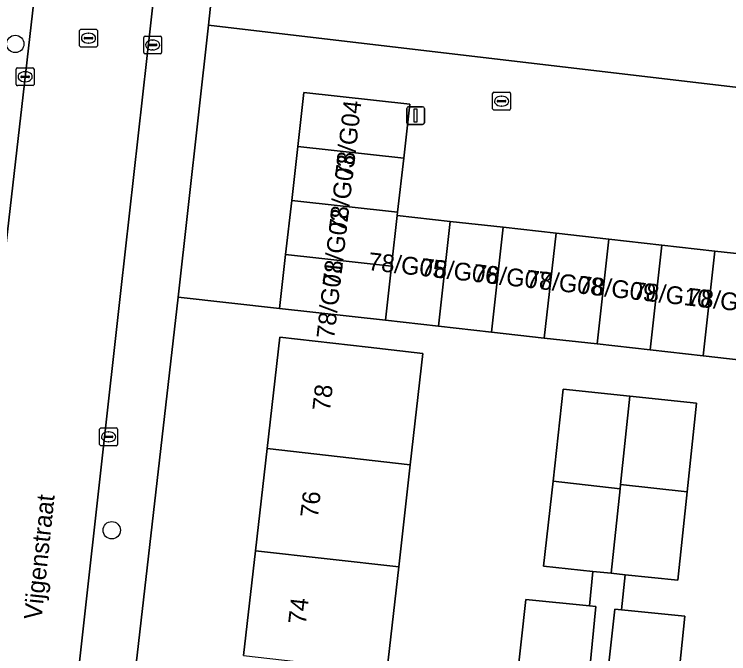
# Model space of a CAD drawing. Extents: x 162026 to 163502, y 387295 to 388169.
# Drawn here: x 162743.91 to 162784.11, y 387704.25 to 387740.24 of the extents above; entities that cross this region are included whole.
import ezdxf

# ---------------------------------------------------------------- set-up
doc = ezdxf.new("R2010")
doc.units = 0
for name, color, linetype in [('IMGEO_Boom', 7, 'Continuous'), ('IMGEO_Erf', 7, 'Continuous'), ('IMGEO_Kolk', 7, 'Continuous'), ('IMGEO_Lichtmast', 7, 'Continuous'), ('IMGEO_Openbare_ruimte_label', 7, 'Continuous'), ('IMGEO_Pand', 7, 'Continuous'), ('IMGEO_Pand_nummerreeks', 7, 'Continuous'), ('IMGEO_Rijbaan_lokaal_open', 7, 'Continuous'), ('IMGEO_Rioolput', 7, 'Continuous'), ('IMGEO_Voetpad_open', 7, 'Continuous')]:
    doc.layers.add(name, color=color, linetype=linetype)

msp = doc.modelspace()

# ---------------------------------------------------------------- linework, layer by layer
at = {"layer": 'IMGEO_Boom'}
for centre in [(162743.961, 387738.568), (162749.392, 387711.205)]:
    msp.add_circle(centre, 0.489, dxfattribs=at)
at = {"layer": 'IMGEO_Erf'}
for points in [[(162785.626, 387747.965), (162779.402, 387748.131), (162773.284, 387748.296), (162767.066, 387748.462), (162760.813, 387748.63), (162760.85, 387750), (162761.047, 387757.364), (162765.038, 387757.257), (162765.117, 387760.206), (162759.763, 387760.36), (162756.725, 387757.201), (162755.952, 387750), (162754.837, 387739.616), (162791.336, 387735.336)], [(162797.148, 387669.222), (162801.895, 387712.557), (162802.699, 387718.773), (162800.538, 387719.015), (162797.56, 387719.349), (162794.581, 387719.682), (162791.603, 387720.016), (162788.625, 387720.349), (162785.646, 387720.683), (162782.668, 387721.016), (162779.69, 387721.35), (162776.712, 387721.683), (162773.733, 387722.017), (162770.755, 387722.35), (162767.777, 387722.684), (162764.798, 387723.017), (162758.837, 387723.685), (162753.121, 387724.324), (162750.487, 387701.22)], [(162756.814, 387704.154), (162757.483, 387710.053), (162758.134, 387715.793), (162758.845, 387722.06), (162763.814, 387721.496), (162766.902, 387721.146), (162766.191, 387714.879), (162765.54, 387709.139), (162764.871, 387703.24)], [(162772.173, 387702.546), (162772.7, 387707.303), (162776.271, 387706.952), (162776.475, 387708.89), (162773.692, 387709.183), (162774.226, 387713.967), (162774.804, 387719.138), (162778.552, 387718.741), (162782.296, 387718.344), (162781.769, 387713.365), (162781.243, 387708.388), (162778.285, 387708.7), (162778.077, 387706.723), (162781.652, 387706.371), (162781.13, 387701.433)]]:
    msp.add_lwpolyline(points, dxfattribs=at)
at = {"layer": 'IMGEO_Kolk'}
for p, q in [((162751.188, 387738.083), (162751.188, 387738.935)), ((162751.263, 387739.009), (162752.115, 387739.009)), ((162751.676, 387738.789), (162751.701, 387738.789)), ((162752.189, 387738.935), (162752.189, 387738.083)), ((162751.447, 387738.503), (162751.447, 387738.515)), ((162751.885, 387738.466), (162751.487, 387738.466)), ((162751.49, 387738.552), (162751.888, 387738.552)), ((162751.931, 387738.515), (162751.931, 387738.503)), ((162752.115, 387738.009), (162751.263, 387738.009)), ((162751.699, 387738.229), (162751.674, 387738.229)), ((162744.016, 387736.294), (162744.016, 387737.146)), ((162744.091, 387737.22), (162744.943, 387737.22)), ((162745.017, 387737.146), (162745.017, 387736.294)), ((162744.275, 387736.714), (162744.275, 387736.726)), ((162744.713, 387736.677), (162744.315, 387736.677)), ((162744.318, 387736.763), (162744.716, 387736.763)), ((162744.504, 387737), (162744.529, 387737)), ((162744.759, 387736.726), (162744.759, 387736.714)), ((162744.527, 387736.44), (162744.502, 387736.44)), ((162744.943, 387736.22), (162744.091, 387736.22)), ((162770.828, 387734.922), (162770.828, 387735.774)), ((162770.903, 387735.848), (162771.755, 387735.848)), ((162771.316, 387735.628), (162771.341, 387735.628)), ((162771.829, 387735.774), (162771.829, 387734.922)), ((162771.087, 387735.342), (162771.087, 387735.354)), ((162771.525, 387735.305), (162771.127, 387735.305)), ((162771.13, 387735.391), (162771.528, 387735.391)), ((162771.339, 387735.068), (162771.314, 387735.068)), ((162771.571, 387735.354), (162771.571, 387735.342)), ((162771.755, 387734.848), (162770.903, 387734.848)), ((162748.711, 387716.033), (162748.711, 387716.885)), ((162748.786, 387716.959), (162749.638, 387716.959)), ((162749.199, 387716.739), (162749.224, 387716.739)), ((162749.712, 387716.885), (162749.712, 387716.033)), ((162748.97, 387716.453), (162748.97, 387716.465)), ((162749.408, 387716.416), (162749.01, 387716.416)), ((162749.013, 387716.502), (162749.411, 387716.502)), ((162749.222, 387716.179), (162749.197, 387716.179)), ((162749.454, 387716.465), (162749.454, 387716.453)), ((162749.638, 387715.959), (162748.786, 387715.959))]:
    msp.add_line(p, q, dxfattribs=at)
for points in [[(162751.188, 387738.083), (162751.188, 387738.935)], [(162751.263, 387739.009), (162752.115, 387739.009)], [(162752.189, 387738.935), (162752.189, 387738.083)], [(162752.115, 387738.009), (162751.263, 387738.009)], [(162744.016, 387736.294), (162744.016, 387737.146)], [(162744.091, 387737.22), (162744.943, 387737.22)], [(162745.017, 387737.146), (162745.017, 387736.294)], [(162744.943, 387736.22), (162744.091, 387736.22)], [(162770.828, 387734.922), (162770.828, 387735.774)], [(162770.903, 387735.848), (162771.755, 387735.848)], [(162771.829, 387735.774), (162771.829, 387734.922)], [(162771.755, 387734.848), (162770.903, 387734.848)], [(162748.711, 387716.033), (162748.711, 387716.885)], [(162748.786, 387716.959), (162749.638, 387716.959)], [(162749.712, 387716.885), (162749.712, 387716.033)], [(162749.638, 387715.959), (162748.786, 387715.959)]]:
    msp.add_lwpolyline(points, dxfattribs=at)
for centre, radius, start, end in [((162751.265, 387738.933), 0.0765, 91.552, 178.448), ((162751.265, 387738.933), 0.0765, 91.552, 178.448), ((162752.113, 387738.933), 0.0765, 1.552, 88.448), ((162752.113, 387738.933), 0.0765, 1.552, 88.448), ((162751.487, 387738.512), 0.0403, 85.8775, 175.7526), ((162751.484, 387738.502), 0.0366, 178.938, 274.7102), ((162751.888, 387738.509), 0.043, 264.8664, 352.4533), ((162751.892, 387738.514), 0.0386, 1.7309, 96.639), ((162751.265, 387738.085), 0.0765, 181.552, 268.448), ((162751.265, 387738.085), 0.0765, 181.552, 268.448), ((162752.113, 387738.085), 0.0765, 271.552, 358.448), ((162752.113, 387738.085), 0.0765, 271.552, 358.448), ((162744.093, 387737.144), 0.0765, 91.552, 178.448), ((162744.093, 387737.144), 0.0765, 91.552, 178.448), ((162744.941, 387737.144), 0.0765, 1.552, 88.448), ((162744.941, 387737.144), 0.0765, 1.552, 88.448), ((162744.315, 387736.723), 0.0403, 85.8775, 175.7526), ((162744.312, 387736.713), 0.0366, 178.938, 274.7102), ((162744.716, 387736.72), 0.043, 264.8664, 352.4533), ((162744.72, 387736.725), 0.0386, 1.7309, 96.639), ((162744.093, 387736.296), 0.0765, 181.552, 268.448), ((162744.093, 387736.296), 0.0765, 181.552, 268.448), ((162744.941, 387736.296), 0.0765, 271.552, 358.448), ((162744.941, 387736.296), 0.0765, 271.552, 358.448), ((162770.905, 387735.772), 0.0765, 91.552, 178.448), ((162770.905, 387735.772), 0.0765, 91.552, 178.448), ((162771.753, 387735.772), 0.0765, 1.552, 88.448), ((162771.753, 387735.772), 0.0765, 1.552, 88.448), ((162771.127, 387735.351), 0.0403, 85.8775, 175.7526), ((162771.124, 387735.341), 0.0366, 178.938, 274.7102), ((162771.528, 387735.348), 0.043, 264.8664, 352.4533), ((162771.532, 387735.353), 0.0386, 1.7309, 96.639), ((162770.905, 387734.924), 0.0765, 181.552, 268.448), ((162770.905, 387734.924), 0.0765, 181.552, 268.448), ((162771.753, 387734.924), 0.0765, 271.552, 358.448), ((162771.753, 387734.924), 0.0765, 271.552, 358.448), ((162748.788, 387716.883), 0.0765, 91.552, 178.448), ((162748.788, 387716.883), 0.0765, 91.552, 178.448), ((162749.636, 387716.883), 0.0765, 1.552, 88.448), ((162749.636, 387716.883), 0.0765, 1.552, 88.448), ((162749.01, 387716.462), 0.0403, 85.8775, 175.7526), ((162749.007, 387716.452), 0.0366, 178.938, 274.7102), ((162749.411, 387716.459), 0.043, 264.8664, 352.4533), ((162749.415, 387716.464), 0.0386, 1.7309, 96.639), ((162748.788, 387716.035), 0.0765, 181.552, 268.448), ((162748.788, 387716.035), 0.0765, 181.552, 268.448), ((162749.636, 387716.035), 0.0765, 271.552, 358.448), ((162749.636, 387716.035), 0.0765, 271.552, 358.448)]:
    msp.add_arc(centre, radius, start, end, dxfattribs=at)
for centre, major_axis, ratio, start_param, end_param in [((162751.675, 387738.509), (-0.387, 0.002), 0.722429, 4.712389, 7.853982), ((162751.7, 387738.509), (-0.39, 0.002), 0.717154, 1.570796, 4.712389), ((162744.503, 387736.72), (-0.387, 0.002), 0.722429, 4.712389, 7.853982), ((162744.528, 387736.72), (-0.39, 0.002), 0.717154, 1.570796, 4.712389), ((162771.315, 387735.348), (-0.387, 0.002), 0.722429, 4.712389, 7.853982), ((162771.34, 387735.348), (-0.39, 0.002), 0.717154, 1.570796, 4.712389), ((162749.198, 387716.459), (-0.387, 0.002), 0.722429, 4.712389, 7.853982), ((162749.223, 387716.459), (-0.39, 0.002), 0.717154, 1.570796, 4.712389)]:
    msp.add_ellipse(centre, major_axis=major_axis, ratio=ratio, start_param=start_param, end_param=end_param, dxfattribs=at)
at = {"layer": 'IMGEO_Lichtmast'}
for p, q in [((162765.997, 387734.135), (162765.997, 387734.935)), ((162765.997, 387734.935), (162765.997, 387734.135)), ((162766.097, 387735.035), (162766.887, 387735.035)), ((162766.887, 387735.035), (162766.097, 387735.035)), ((162766.987, 387734.935), (162766.987, 387734.135)), ((162766.987, 387734.135), (162766.987, 387734.935)), ((162766.887, 387734.035), (162766.097, 387734.035)), ((162766.097, 387734.035), (162766.887, 387734.035))]:
    msp.add_line(p, q, dxfattribs=at)
msp.add_lwpolyline([(162766.417, 387734.91), (162766.567, 387734.91), (162766.567, 387734.16), (162766.417, 387734.16), (162766.417, 387734.91)], dxfattribs=at)
for centre, start, end in [((162766.097, 387734.935), 90, 180), ((162766.097, 387734.935), 90, 180), ((162766.887, 387734.935), 0, 90), ((162766.887, 387734.935), 360, 90), ((162766.097, 387734.135), 180, 270), ((162766.097, 387734.135), 180, 270), ((162766.887, 387734.135), 270, 0), ((162766.887, 387734.135), 270, 0)]:
    msp.add_arc(centre, 0.1, start, end, dxfattribs=at)
at = {"layer": 'IMGEO_Pand'}
for points in [[(162766.16, 387735.175), (162760.198, 387735.842), (162759.858, 387732.803), (162765.82, 387732.135)], [(162759.518, 387729.764), (162765.479, 387729.096), (162765.82, 387732.135), (162759.858, 387732.803)], [(162765.479, 387729.096), (162759.518, 387729.764), (162759.177, 387726.724), (162765.139, 387726.057), (162765.459, 387728.917)], [(162765.459, 387728.917), (162765.139, 387726.057), (162764.798, 387723.017), (162767.777, 387722.684), (162768.437, 387728.583)], [(162768.437, 387728.583), (162767.777, 387722.684), (162770.755, 387722.35), (162771.416, 387728.25)], [(162771.416, 387728.25), (162770.755, 387722.35), (162773.733, 387722.017), (162774.394, 387727.916)], [(162774.394, 387727.916), (162773.733, 387722.017), (162776.712, 387721.683), (162777.372, 387727.583)], [(162777.372, 387727.583), (162776.712, 387721.683), (162779.69, 387721.35), (162780.351, 387727.249)], [(162780.351, 387727.249), (162779.69, 387721.35), (162782.668, 387721.016), (162783.329, 387726.916)], [(162758.837, 387723.685), (162764.798, 387723.017), (162765.139, 387726.057), (162759.177, 387726.724)], [(162783.329, 387726.916), (162782.668, 387721.016), (162785.646, 387720.683), (162786.307, 387726.582)], [(162766.191, 387714.879), (162766.902, 387721.146), (162763.814, 387721.496), (162758.845, 387722.06), (162758.134, 387715.793)], [(162778.552, 387718.741), (162774.804, 387719.138), (162774.226, 387713.967), (162778.003, 387713.539), (162778.029, 387713.782)], [(162778.029, 387713.782), (162781.769, 387713.365), (162782.296, 387718.344), (162778.552, 387718.741)], [(162765.54, 387709.139), (162766.191, 387714.879), (162758.134, 387715.793), (162757.483, 387710.053)], [(162778.003, 387713.539), (162774.226, 387713.967), (162773.692, 387709.183), (162776.475, 387708.89), (162777.502, 387708.782)], [(162781.769, 387713.365), (162778.029, 387713.782), (162778.003, 387713.539), (162777.502, 387708.782), (162778.285, 387708.7), (162781.243, 387708.388)], [(162757.483, 387710.053), (162756.814, 387704.154), (162764.871, 387703.24), (162765.54, 387709.139)], [(162776.642, 387706.915), (162776.271, 387706.952), (162772.7, 387707.303), (162772.173, 387702.546), (162776.164, 387702.093)], [(162781.652, 387706.371), (162778.077, 387706.723), (162777.71, 387706.759), (162777.169, 387701.874), (162781.13, 387701.433)]]:
    msp.add_lwpolyline(points, close=True, dxfattribs=at)
at = {"layer": 'IMGEO_Rijbaan_lokaal_open'}
for points in [[(162746.989, 387758.269), (162746.041, 387750), (162737.818, 387678.283)], [(162744.493, 387676.159), (162749.909, 387724.692), (162751.613, 387739.927), (162753.678, 387758.342)], [(162791.336, 387735.336), (162754.837, 387739.616), (162753.121, 387724.324), (162758.837, 387723.685), (162759.177, 387726.724), (162759.518, 387729.764), (162759.858, 387732.803), (162760.198, 387735.842), (162766.16, 387735.175), (162765.82, 387732.135), (162765.479, 387729.096), (162765.459, 387728.917), (162768.437, 387728.583), (162771.416, 387728.25), (162774.394, 387727.916), (162777.372, 387727.583), (162780.351, 387727.249), (162783.329, 387726.916), (162786.307, 387726.582)]]:
    msp.add_lwpolyline(points, dxfattribs=at)
at = {"layer": 'IMGEO_Rioolput'}
for p, q in [((162747.582, 387738.467), (162747.582, 387739.319)), ((162747.657, 387739.393), (162748.509, 387739.393)), ((162748.07, 387739.173), (162748.095, 387739.173)), ((162748.583, 387739.319), (162748.583, 387738.467)), ((162747.841, 387738.887), (162747.841, 387738.899)), ((162748.279, 387738.85), (162747.881, 387738.85)), ((162747.884, 387738.936), (162748.282, 387738.936)), ((162748.325, 387738.899), (162748.325, 387738.887)), ((162748.509, 387738.393), (162747.657, 387738.393)), ((162748.093, 387738.613), (162748.068, 387738.613))]:
    msp.add_line(p, q, dxfattribs=at)
for points in [[(162747.582, 387738.467), (162747.582, 387739.319)], [(162747.657, 387739.393), (162748.509, 387739.393)], [(162748.583, 387739.319), (162748.583, 387738.467)], [(162748.509, 387738.393), (162747.657, 387738.393)]]:
    msp.add_lwpolyline(points, dxfattribs=at)
for centre, radius, start, end in [((162747.659, 387739.317), 0.0765, 91.552, 178.448), ((162747.659, 387739.317), 0.0765, 91.552, 178.448), ((162748.507, 387739.317), 0.0765, 1.552, 88.448), ((162748.507, 387739.317), 0.0765, 1.552, 88.448), ((162747.881, 387738.896), 0.0403, 85.8775, 175.7526), ((162747.878, 387738.886), 0.0366, 178.938, 274.7102), ((162748.282, 387738.893), 0.043, 264.8664, 352.4533), ((162748.286, 387738.898), 0.0386, 1.7309, 96.639), ((162747.659, 387738.469), 0.0765, 181.552, 268.448), ((162747.659, 387738.469), 0.0765, 181.552, 268.448), ((162748.507, 387738.469), 0.0765, 271.552, 358.448), ((162748.507, 387738.469), 0.0765, 271.552, 358.448)]:
    msp.add_arc(centre, radius, start, end, dxfattribs=at)
for centre, major_axis, ratio, start_param, end_param in [((162748.069, 387738.893), (-0.387, 0.002), 0.722429, 4.712389, 7.853982), ((162748.094, 387738.893), (-0.39, 0.002), 0.717154, 1.570796, 4.712389)]:
    msp.add_ellipse(centre, major_axis=major_axis, ratio=ratio, start_param=start_param, end_param=end_param, dxfattribs=at)
at = {"layer": 'IMGEO_Voetpad_open'}
for points in [[(162754.837, 387739.616), (162755.952, 387750), (162756.725, 387757.201), (162759.763, 387760.36), (162754.546, 387760.446)], [(162737.818, 387678.283), (162746.041, 387750), (162746.989, 387758.269)], [(162753.678, 387758.342), (162751.613, 387739.927), (162749.909, 387724.692), (162744.493, 387676.159)], [(162730.694, 387666.115), (162730.362, 387663.18), (162741.719, 387661.892), (162743.088, 387661.737), (162746.186, 387661.386), (162746.663, 387665.619), (162746.669, 387665.723), (162747.429, 387673.254), (162747.66, 387674.694), (162750.487, 387701.22), (162753.121, 387724.324), (162754.837, 387739.616)], [(162777.169, 387701.874), (162777.71, 387706.759), (162778.077, 387706.723), (162778.285, 387708.7), (162777.502, 387708.782), (162776.475, 387708.89), (162776.271, 387706.952), (162776.642, 387706.915), (162776.164, 387702.093)]]:
    msp.add_lwpolyline(points, dxfattribs=at)

# ---------------------------------------------------------------- texts
at = {"layer": 'IMGEO_Openbare_ruimte_label'}
msp.add_text('Vijgenstraat', height=1, rotation=83.97, dxfattribs=at).set_placement((162745.438, 387706.133))
at = {"layer": 'IMGEO_Pand_nummerreeks'}
for s, rotation, p in [('78/G04', 83.4181, (162762.947, 387730.978)), ('78/G03', 83.4181, (162762.595, 387727.929)), ('78/G02', 83.4181, (162762.243, 387724.873)), ('78/G05', 353.6502, (162763.782, 387725.851)), ('78/G01', 83.4181, (162761.904, 387721.94)), ('78/G06', 353.6502, (162766.741, 387725.521)), ('78/G07', 353.6502, (162769.7, 387725.192)), ('78/G08', 353.6502, (162772.662, 387724.862)), ('78/G09', 353.6502, (162775.614, 387724.534)), ('78/G10', 353.6502, (162778.67, 387724.194)), ('78/G11', 353.6502, (162781.736, 387723.853)), ('78', 83.5285, (162761.671, 387717.871)), ('76', 83.5285, (162760.99, 387711.867)), ('74', 83.5285, (162760.31, 387705.866))]:
    msp.add_text(s, height=1, rotation=rotation, dxfattribs=at).set_placement(p)

doc.saveas('drawing.dxf')
